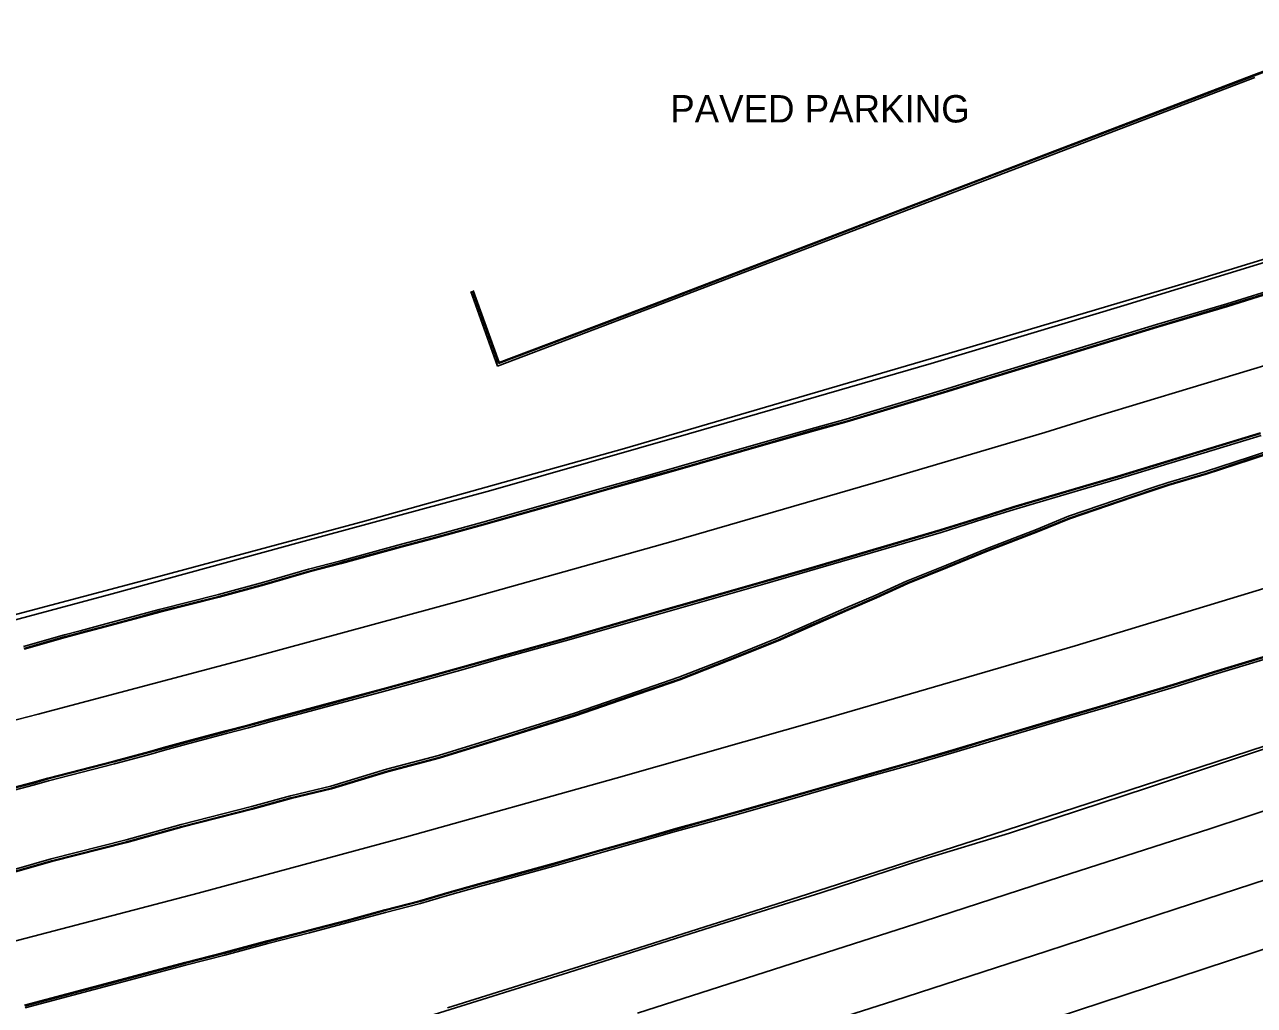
# Model space of a CAD drawing. Extents: x 368532 to 392481, y 10654822 to 10676899.
# Drawn here: x 391919.6 to 392143.9, y 10659431.6 to 10659610.5 of the extents above; entities that cross this region are included whole.
import ezdxf

# ---------------------------------------------------------------- set-up
doc = ezdxf.new("R2010")
doc.units = 0
for name, color, linetype in [('p_dtm sidewalk', 7, 'Continuous'), ('p_road - paved curb', 7, 'Continuous'), ('p_road general road feature', 7, 'Continuous'), ('p_road guard rails', 7, 'Continuous'), ('p_road paint stripe', 7, 'Continuous'), ('p_structure fence', 7, 'Continuous')]:
    doc.layers.add(name, color=color, linetype=linetype)

msp = doc.modelspace()

# ---------------------------------------------------------------- linework, layer by layer
at = {"layer": 'p_dtm sidewalk'}
for p, q in [((392151.5, 10659568.89), (392120.08, 10659559.2)), ((392120.08, 10659559.2), (392084.96, 10659548.65)), ((392084.96, 10659548.65), (392040.73, 10659535.82)), ((392040.73, 10659535.82), (392004.66, 10659525.48)), ((392004.66, 10659525.48), (391969.95, 10659516.05)), ((391969.95, 10659516.05), (391935.63, 10659506.65)), ((391935.63, 10659506.65), (391906.38, 10659498.8))]:
    msp.add_line(p, q, dxfattribs=at)
at = {"layer": 'p_road - paved curb'}
for p, q in [((392155.15, 10659564.64), (392138.87, 10659559.55)), ((392155.26, 10659564.3), (392138.98, 10659559.21)), ((392155.3, 10659564.16), (392139.02, 10659559.07)), ((392138.87, 10659559.55), (392126.09, 10659555.74)), ((392138.98, 10659559.21), (392126.19, 10659555.4)), ((392139.02, 10659559.07), (392126.23, 10659555.26)), ((392126.09, 10659555.74), (392113.55, 10659551.93)), ((392126.19, 10659555.4), (392113.66, 10659551.59)), ((392126.23, 10659555.26), (392113.7, 10659551.45)), ((392113.55, 10659551.93), (392094.29, 10659546.01)), ((392113.66, 10659551.59), (392094.4, 10659545.67)), ((392113.7, 10659551.45), (392094.44, 10659545.53)), ((392094.29, 10659546.01), (392087.84, 10659544.01)), ((392087.84, 10659544.01), (392069.48, 10659538.49)), ((392087.95, 10659543.67), (392069.58, 10659538.15)), ((392087.99, 10659543.53), (392069.62, 10659538.01)), ((392094.4, 10659545.67), (392087.95, 10659543.67)), ((392094.44, 10659545.53), (392087.99, 10659543.53)), ((392063.75, 10659536.93), (392053.82, 10659534.1)), ((392069.48, 10659538.49), (392063.75, 10659536.93)), ((392069.58, 10659538.15), (392063.84, 10659536.59)), ((392069.62, 10659538.01), (392063.88, 10659536.45)), ((392063.84, 10659536.59), (392053.92, 10659533.76)), ((392063.88, 10659536.45), (392053.96, 10659533.62)), ((392134.62, 10659532.86), (392145, 10659536.01)), ((392134.66, 10659532.72), (392145.04, 10659535.87)), ((392134.77, 10659532.38), (392145.14, 10659535.53)), ((392154.26, 10659535.26), (392143.18, 10659531.65)), ((392154.36, 10659534.92), (392143.29, 10659531.31)), ((392154.41, 10659534.78), (392143.34, 10659531.17)), ((392053.82, 10659534.1), (392039.04, 10659529.84)), ((392053.92, 10659533.76), (392039.14, 10659529.5)), ((392053.96, 10659533.62), (392039.18, 10659529.36)), ((392128.19, 10659530.91), (392134.62, 10659532.86)), ((392128.23, 10659530.77), (392134.66, 10659532.72)), ((392128.34, 10659530.43), (392134.77, 10659532.38)), ((392119.02, 10659528.12), (392128.19, 10659530.91)), ((392119.06, 10659527.98), (392128.23, 10659530.77)), ((392119.16, 10659527.64), (392128.34, 10659530.43)), ((392143.18, 10659531.65), (392134.99, 10659528.95)), ((392143.29, 10659531.31), (392135.1, 10659528.61)), ((392143.34, 10659531.17), (392135.14, 10659528.47)), ((392033.7, 10659528.36), (392025.22, 10659525.98)), ((392033.79, 10659528.02), (392025.32, 10659525.64)), ((392033.83, 10659527.88), (392025.36, 10659525.5)), ((392039.04, 10659529.84), (392033.7, 10659528.36)), ((392039.14, 10659529.5), (392033.79, 10659528.02)), ((392039.18, 10659529.36), (392033.83, 10659527.88)), ((392113.15, 10659526.4), (392119.02, 10659528.12)), ((392113.19, 10659526.26), (392119.06, 10659527.98)), ((392134.99, 10659528.95), (392128.19, 10659526.93)), ((392135.1, 10659528.61), (392128.3, 10659526.59)), ((392135.14, 10659528.47), (392128.34, 10659526.45)), ((392025.22, 10659525.98), (392014.61, 10659522.94)), ((392025.32, 10659525.64), (392014.71, 10659522.6)), ((392099.94, 10659522.51), (392113.15, 10659526.4)), ((392099.98, 10659522.37), (392113.19, 10659526.26)), ((392100.09, 10659522.03), (392113.29, 10659525.92)), ((392113.29, 10659525.92), (392119.16, 10659527.64)), ((392125.6, 10659526.09), (392121.61, 10659524.74)), ((392125.71, 10659525.76), (392121.72, 10659524.41)), ((392125.76, 10659525.62), (392121.77, 10659524.27)), ((392128.19, 10659526.93), (392125.6, 10659526.09)), ((392128.3, 10659526.59), (392125.71, 10659525.76)), ((392128.34, 10659526.45), (392125.76, 10659525.62)), ((392025.36, 10659525.5), (392014.75, 10659522.46)), ((392121.61, 10659524.74), (392110, 10659520.8)), ((392121.72, 10659524.41), (392110.13, 10659520.47)), ((392121.77, 10659524.27), (392110.18, 10659520.33)), ((392014.61, 10659522.94), (392003.23, 10659519.72)), ((392014.71, 10659522.6), (392003.32, 10659519.38)), ((392014.75, 10659522.46), (392003.36, 10659519.24)), ((392094.26, 10659520.72), (392099.94, 10659522.51)), ((392094.3, 10659520.58), (392099.98, 10659522.37)), ((392094.41, 10659520.24), (392100.09, 10659522.03)), ((392003.23, 10659519.72), (391994.14, 10659517.23)), ((392003.32, 10659519.38), (391994.23, 10659516.89)), ((392003.36, 10659519.24), (391994.27, 10659516.75)), ((392086.63, 10659518.33), (392094.26, 10659520.72)), ((392086.67, 10659518.19), (392094.3, 10659520.58)), ((392086.78, 10659517.85), (392094.41, 10659520.24)), ((392110, 10659520.8), (392104.16, 10659518.39)), ((392110.13, 10659520.47), (392104.28, 10659518.07)), ((392110.18, 10659520.33), (392104.34, 10659517.93)), ((391994.14, 10659517.23), (391988.38, 10659515.68)), ((391994.23, 10659516.89), (391988.47, 10659515.34)), ((391994.27, 10659516.75), (391988.51, 10659515.2)), ((392063.66, 10659511.6), (392086.63, 10659518.33)), ((392063.7, 10659511.46), (392086.67, 10659518.19)), ((392063.8, 10659511.12), (392086.78, 10659517.85)), ((392104.16, 10659518.39), (392095.19, 10659514.94)), ((392104.28, 10659518.07), (392095.31, 10659514.62)), ((392104.34, 10659517.93), (392095.37, 10659514.48)), ((391988.38, 10659515.68), (391977.3, 10659512.68)), ((391988.47, 10659515.34), (391977.39, 10659512.34)), ((391988.51, 10659515.2), (391977.43, 10659512.2)), ((392095.19, 10659514.94), (392087.76, 10659511.89)), ((392095.31, 10659514.62), (392087.89, 10659511.57)), ((392095.37, 10659514.48), (392087.95, 10659511.43)), ((391977.3, 10659512.68), (391971.44, 10659511.13)), ((391977.39, 10659512.34), (391971.53, 10659510.79)), ((391977.43, 10659512.2), (391971.57, 10659510.65)), ((391971.44, 10659511.13), (391963.25, 10659508.76)), ((391971.53, 10659510.79), (391963.35, 10659508.42)), ((391971.57, 10659510.65), (391963.39, 10659508.28)), ((392054.52, 10659508.96), (392063.66, 10659511.6)), ((392054.56, 10659508.82), (392063.7, 10659511.46)), ((392054.66, 10659508.48), (392063.8, 10659511.12)), ((392087.76, 10659511.89), (392080.49, 10659508.99)), ((392087.89, 10659511.57), (392080.63, 10659508.67)), ((392087.95, 10659511.43), (392080.69, 10659508.53)), ((391963.25, 10659508.76), (391955, 10659506.52)), ((391963.35, 10659508.42), (391955.09, 10659506.19)), ((391963.39, 10659508.28), (391955.13, 10659506.04)), ((392046.87, 10659506.77), (392054.52, 10659508.96)), ((392046.91, 10659506.63), (392054.56, 10659508.82)), ((392047.01, 10659506.29), (392054.66, 10659508.48)), ((392080.49, 10659508.99), (392074.79, 10659506.36)), ((392080.63, 10659508.67), (392074.93, 10659506.04)), ((392080.69, 10659508.53), (392074.99, 10659505.9)), ((391955, 10659506.52), (391944.19, 10659503.79)), ((391955.09, 10659506.19), (391944.28, 10659503.46)), ((391955.13, 10659506.04), (391944.32, 10659503.31)), ((392031.5, 10659502.4), (392046.87, 10659506.77)), ((392031.54, 10659502.26), (392046.91, 10659506.63)), ((392031.64, 10659501.92), (392047.01, 10659506.29)), ((392074.79, 10659506.36), (392069.6, 10659504.14)), ((392074.93, 10659506.04), (392069.74, 10659503.82)), ((392074.99, 10659505.9), (392069.8, 10659503.68)), ((391944.19, 10659503.79), (391940.35, 10659502.74)), ((391944.28, 10659503.46), (391940.44, 10659502.4)), ((391944.32, 10659503.31), (391940.48, 10659502.26)), ((392069.6, 10659504.14), (392062.55, 10659501.06)), ((392069.74, 10659503.82), (392062.69, 10659500.74)), ((392069.8, 10659503.68), (392062.75, 10659500.6)), ((391934.48, 10659501.16), (391929.81, 10659499.93)), ((391940.35, 10659502.74), (391934.48, 10659501.16)), ((391940.44, 10659502.4), (391934.57, 10659500.82)), ((391940.48, 10659502.26), (391934.61, 10659500.68)), ((392018.09, 10659498.53), (392031.5, 10659502.4)), ((392018.13, 10659498.39), (392031.54, 10659502.26)), ((392018.23, 10659498.05), (392031.64, 10659501.92)), ((392062.55, 10659501.06), (392056.88, 10659498.55)), ((391926.94, 10659499.19), (391919.42, 10659497.04)), ((391927.03, 10659498.85), (391919.51, 10659496.7)), ((391927.07, 10659498.71), (391919.55, 10659496.56)), ((391929.81, 10659499.93), (391926.94, 10659499.19)), ((391929.9, 10659499.6), (391927.03, 10659498.85)), ((391929.94, 10659499.45), (391927.07, 10659498.71)), ((391934.57, 10659500.82), (391929.9, 10659499.6)), ((391934.61, 10659500.68), (391929.94, 10659499.45)), ((392062.69, 10659500.74), (392057.01, 10659498.23)), ((392062.75, 10659500.6), (392057.07, 10659498.09)), ((392006.88, 10659495.43), (392018.09, 10659498.53)), ((392006.92, 10659495.29), (392018.13, 10659498.39)), ((392007.01, 10659494.95), (392018.23, 10659498.05)), ((392056.88, 10659498.55), (392047.9, 10659494.93)), ((392057.01, 10659498.23), (392048.02, 10659494.61)), ((392057.07, 10659498.09), (392048.08, 10659494.47)), ((391999.49, 10659493.34), (392006.88, 10659495.43)), ((391999.53, 10659493.2), (392006.92, 10659495.29)), ((391999.62, 10659492.86), (392007.01, 10659494.95)), ((392047.9, 10659494.93), (392038.98, 10659491.44)), ((392048.02, 10659494.61), (392039.1, 10659491.11)), ((392048.08, 10659494.47), (392039.15, 10659490.97)), ((392136.46, 10659492.43), (392148.13, 10659495.97)), ((392136.5, 10659492.29), (392148.17, 10659495.83)), ((392136.61, 10659491.95), (392148.28, 10659495.49)), ((391991.62, 10659491.17), (391999.49, 10659493.34)), ((391991.66, 10659491.03), (391999.53, 10659493.2)), ((391991.75, 10659490.69), (391999.62, 10659492.86)), ((392129.12, 10659490.14), (392136.46, 10659492.43)), ((392129.16, 10659490), (392136.5, 10659492.29)), ((392129.27, 10659489.66), (392136.61, 10659491.95)), ((391984.95, 10659489.35), (391991.62, 10659491.17)), ((391984.99, 10659489.21), (391991.66, 10659491.03)), ((391985.08, 10659488.87), (391991.75, 10659490.69)), ((392038.98, 10659491.44), (392031.39, 10659488.85)), ((392039.1, 10659491.11), (392031.5, 10659488.52)), ((392039.15, 10659490.97), (392031.55, 10659488.38)), ((392116.71, 10659486.43), (392129.12, 10659490.14)), ((392116.75, 10659486.29), (392129.16, 10659490)), ((392116.85, 10659485.95), (392129.27, 10659489.66)), ((391975.4, 10659486.75), (391984.95, 10659489.35)), ((391975.44, 10659486.61), (391984.99, 10659489.21)), ((391975.53, 10659486.27), (391985.08, 10659488.87)), ((392031.39, 10659488.85), (392019.96, 10659484.89)), ((392031.5, 10659488.52), (392020.07, 10659484.56)), ((392031.55, 10659488.38), (392020.12, 10659484.42)), ((391964.48, 10659483.84), (391970.66, 10659485.48)), ((391964.52, 10659483.7), (391970.7, 10659485.34)), ((391970.66, 10659485.48), (391975.4, 10659486.75)), ((391970.7, 10659485.34), (391975.44, 10659486.61)), ((391970.79, 10659485), (391975.53, 10659486.27)), ((392108.53, 10659484.01), (392116.71, 10659486.43)), ((392108.57, 10659483.87), (392116.75, 10659486.29)), ((392108.67, 10659483.53), (392116.85, 10659485.95)), ((391960.37, 10659482.72), (391964.48, 10659483.84)), ((391960.41, 10659482.58), (391964.52, 10659483.7)), ((391960.5, 10659482.24), (391964.61, 10659483.36)), ((391964.61, 10659483.36), (391970.79, 10659485)), ((392019.96, 10659484.89), (392007.72, 10659481.03)), ((392020.07, 10659484.56), (392007.83, 10659480.69)), ((392020.12, 10659484.42), (392007.87, 10659480.55)), ((392094.87, 10659479.96), (392108.53, 10659484.01)), ((392094.91, 10659479.82), (392108.57, 10659483.87)), ((392095.01, 10659479.48), (392108.67, 10659483.53)), ((391949.02, 10659479.7), (391956.31, 10659481.66)), ((391949.06, 10659479.56), (391956.35, 10659481.51)), ((391949.15, 10659479.22), (391956.44, 10659481.18)), ((391956.31, 10659481.66), (391960.37, 10659482.72)), ((391956.35, 10659481.51), (391960.41, 10659482.58)), ((391956.44, 10659481.18), (391960.5, 10659482.24)), ((392007.72, 10659481.03), (391995.13, 10659477.17)), ((392007.83, 10659480.69), (391995.23, 10659476.83)), ((392155.41, 10659481.66), (392142.47, 10659477.29)), ((391942.51, 10659477.9), (391945.01, 10659478.6)), ((391942.55, 10659477.76), (391945.05, 10659478.46)), ((391945.01, 10659478.6), (391949.02, 10659479.7)), ((391945.05, 10659478.46), (391949.06, 10659479.56)), ((391945.14, 10659478.12), (391949.15, 10659479.22)), ((392007.87, 10659480.55), (391995.27, 10659476.69)), ((392088.97, 10659478.19), (392094.87, 10659479.96)), ((392089.01, 10659478.05), (392094.91, 10659479.82)), ((392089.11, 10659477.71), (392095.01, 10659479.48)), ((391935.93, 10659476.16), (391942.51, 10659477.9)), ((391935.97, 10659476.01), (391942.55, 10659477.76)), ((391936.06, 10659475.68), (391942.64, 10659477.42)), ((391942.64, 10659477.42), (391945.14, 10659478.12)), ((391995.13, 10659477.17), (391985.66, 10659474.66)), ((391995.23, 10659476.83), (391985.76, 10659474.32)), ((391995.27, 10659476.69), (391985.8, 10659474.18)), ((392081.25, 10659475.96), (392088.97, 10659478.19)), ((392081.29, 10659475.82), (392089.01, 10659478.05)), ((392081.39, 10659475.48), (392089.11, 10659477.71)), ((392142.47, 10659477.29), (392124.45, 10659471.27)), ((391923.88, 10659473.04), (391935.93, 10659476.16)), ((391923.92, 10659472.9), (391935.97, 10659476.01)), ((391924.01, 10659472.56), (391936.06, 10659475.68)), ((391985.66, 10659474.66), (391975.49, 10659471.57)), ((391985.76, 10659474.32), (391975.58, 10659471.23)), ((391985.8, 10659474.18), (391975.62, 10659471.09)), ((392072.88, 10659473.61), (392081.25, 10659475.96)), ((392072.92, 10659473.47), (392081.29, 10659475.82)), ((392073.02, 10659473.13), (392081.39, 10659475.48)), ((391915.32, 10659470.74), (391921.09, 10659472.23)), ((391915.36, 10659470.59), (391921.13, 10659472.09)), ((391915.45, 10659470.26), (391921.22, 10659471.75)), ((391921.09, 10659472.23), (391923.88, 10659473.04)), ((391921.13, 10659472.09), (391923.92, 10659472.9)), ((391921.22, 10659471.75), (391924.01, 10659472.56)), ((392061.39, 10659470.32), (392072.88, 10659473.61)), ((392061.43, 10659470.18), (392072.92, 10659473.47)), ((392061.53, 10659469.84), (392073.02, 10659473.13)), ((391968.13, 10659469.8), (391961.05, 10659467.86)), ((391968.21, 10659469.47), (391961.14, 10659467.53)), ((391975.49, 10659471.57), (391968.13, 10659469.8)), ((391975.58, 10659471.23), (391968.21, 10659469.47)), ((391975.62, 10659471.09), (391968.25, 10659469.32)), ((392049.67, 10659466.98), (392061.39, 10659470.32)), ((392049.71, 10659466.84), (392061.43, 10659470.18)), ((392049.81, 10659466.5), (392061.53, 10659469.84)), ((392124.45, 10659471.27), (392099.25, 10659463.03)), ((391961.05, 10659467.86), (391948.22, 10659464.59)), ((391961.14, 10659467.53), (391948.31, 10659464.25)), ((391961.18, 10659467.38), (391948.35, 10659464.11)), ((391968.25, 10659469.32), (391961.18, 10659467.38)), ((392038.41, 10659463.83), (392043.34, 10659465.21)), ((392038.45, 10659463.69), (392043.38, 10659465.07)), ((392043.34, 10659465.21), (392049.67, 10659466.98)), ((392043.38, 10659465.07), (392049.71, 10659466.84)), ((392043.47, 10659464.73), (392049.81, 10659466.5)), ((391948.22, 10659464.59), (391938.15, 10659461.77)), ((391948.31, 10659464.25), (391938.24, 10659461.43)), ((391948.35, 10659464.11), (391938.28, 10659461.29)), ((392031.77, 10659461.94), (392038.41, 10659463.83)), ((392031.81, 10659461.8), (392038.45, 10659463.69)), ((392031.91, 10659461.46), (392038.55, 10659463.35)), ((392038.55, 10659463.35), (392043.47, 10659464.73)), ((392099.25, 10659463.03), (392083.65, 10659458.26)), ((391938.15, 10659461.77), (391924.48, 10659458.3)), ((391938.24, 10659461.43), (391924.57, 10659457.96)), ((391938.28, 10659461.29), (391924.61, 10659457.82)), ((392023.67, 10659459.67), (392031.77, 10659461.94)), ((392023.71, 10659459.53), (392031.81, 10659461.8)), ((392023.81, 10659459.19), (392031.91, 10659461.46)), ((391924.48, 10659458.3), (391913.29, 10659455.12)), ((392016.02, 10659457.46), (392023.67, 10659459.67)), ((392016.06, 10659457.32), (392023.71, 10659459.53)), ((392016.16, 10659456.98), (392023.81, 10659459.19)), ((392083.65, 10659458.26), (392064.88, 10659452.13)), ((391924.57, 10659457.96), (391913.38, 10659454.78)), ((391924.61, 10659457.82), (391913.42, 10659454.64)), ((392005.63, 10659454.59), (392016.02, 10659457.46)), ((392005.67, 10659454.45), (392016.06, 10659457.32)), ((392005.76, 10659454.11), (392016.16, 10659456.98)), ((391996.62, 10659452.15), (392002.48, 10659453.78)), ((392002.48, 10659453.78), (392005.63, 10659454.59)), ((392002.52, 10659453.64), (392005.67, 10659454.45)), ((392002.61, 10659453.3), (392005.76, 10659454.11)), ((391991.74, 10659450.69), (391996.62, 10659452.15)), ((391991.78, 10659450.55), (391996.66, 10659452.01)), ((391991.87, 10659450.21), (391996.76, 10659451.67)), ((391996.66, 10659452.01), (392002.52, 10659453.64)), ((391996.76, 10659451.67), (392002.61, 10659453.3)), ((392064.88, 10659452.13), (392046.2, 10659446.28)), ((391985.35, 10659449.05), (391991.74, 10659450.69)), ((391985.39, 10659448.91), (391991.78, 10659450.55)), ((391985.48, 10659448.57), (391991.87, 10659450.21)), ((391971.5, 10659445.33), (391978.29, 10659447.11)), ((391978.29, 10659447.11), (391985.35, 10659449.05)), ((391978.33, 10659446.97), (391985.39, 10659448.91)), ((391978.42, 10659446.63), (391985.48, 10659448.57)), ((391963.9, 10659443.35), (391971.5, 10659445.33)), ((391963.94, 10659443.2), (391971.54, 10659445.18)), ((391964.03, 10659442.87), (391971.63, 10659444.85)), ((391971.54, 10659445.18), (391978.33, 10659446.97)), ((391971.63, 10659444.85), (391978.42, 10659446.63)), ((392046.2, 10659446.28), (392018.83, 10659437.63)), ((391956.01, 10659441.24), (391963.9, 10659443.35)), ((391956.05, 10659441.09), (391963.94, 10659443.2)), ((391956.14, 10659440.76), (391964.03, 10659442.87)), ((391948.86, 10659439.42), (391956.01, 10659441.24)), ((391948.9, 10659439.27), (391956.05, 10659441.09)), ((391948.99, 10659438.94), (391956.14, 10659440.76)), ((391936.08, 10659436), (391948.86, 10659439.42)), ((391936.12, 10659435.86), (391948.9, 10659439.27)), ((391936.21, 10659435.52), (391948.99, 10659438.94)), ((391919.63, 10659431.63), (391936.08, 10659436)), ((391919.67, 10659431.48), (391936.12, 10659435.86)), ((392018.83, 10659437.63), (391993.39, 10659429.63)), ((391919.76, 10659431.15), (391936.21, 10659435.52))]:
    msp.add_line(p, q, dxfattribs=at)
at = {"layer": 'p_road general road feature'}
for p, q in [((392143.8, 10659601.27), (392168.12, 10659610.45)), ((392143.86, 10659601.13), (392168.17, 10659610.31)), ((392092.55, 10659581.72), (392143.8, 10659601.27)), ((392092.6, 10659581.58), (392143.86, 10659601.13)), ((392092.72, 10659581.26), (392143.98, 10659600.8)), ((392034.52, 10659559.55), (392092.55, 10659581.72)), ((392034.58, 10659559.41), (392092.6, 10659581.58)), ((392034.7, 10659559.08), (392092.72, 10659581.26)), ((392001.01, 10659561.79), (392005.88, 10659548.19)), ((392001.34, 10659561.91), (392006.09, 10659548.65)), ((392001.48, 10659561.96), (392006.18, 10659548.84)), ((392006.09, 10659548.65), (392034.58, 10659559.41)), ((392006.18, 10659548.84), (392034.52, 10659559.55)), ((392005.88, 10659548.19), (392034.7, 10659559.08))]:
    msp.add_line(p, q, dxfattribs=at)
at = {"layer": 'p_road guard rails'}
for p, q in [((392168.43, 10659486.37), (392133.95, 10659475.04)), ((392133.95, 10659475.04), (392096.2, 10659462.76)), ((392096.2, 10659462.76), (392060.92, 10659451.38)), ((392060.92, 10659451.38), (392028.99, 10659441.25)), ((392028.99, 10659441.25), (391996.74, 10659431.14))]:
    msp.add_line(p, q, dxfattribs=at)
at = {"layer": 'p_road paint stripe'}
for p, q in [((392154.24, 10659550.83), (392115.22, 10659539.04)), ((392115.22, 10659539.04), (392105.73, 10659536.07)), ((392105.73, 10659536.07), (392076.29, 10659527.35)), ((392076.29, 10659527.35), (392037.91, 10659516.23)), ((392037.91, 10659516.23), (391999.99, 10659505.64)), ((392149.42, 10659508.79), (392111.22, 10659497.17)), ((391999.99, 10659505.64), (391960.86, 10659494.99)), ((392111.22, 10659497.17), (392066.16, 10659484.04)), ((391960.86, 10659494.99), (391922.14, 10659484.73)), ((391922.14, 10659484.73), (391874.08, 10659472.25)), ((392066.16, 10659484.04), (392027.53, 10659473.02)), ((392027.53, 10659473.02), (391989.27, 10659462.33)), ((392159.85, 10659471.8), (392135.82, 10659463.81)), ((392135.82, 10659463.81), (392108.58, 10659455.05)), ((391989.27, 10659462.33), (391951.33, 10659452.08)), ((392153.27, 10659456.9), (392129.45, 10659449.17)), ((392108.58, 10659455.05), (392083.68, 10659446.95)), ((391951.33, 10659452.08), (391912.17, 10659441.86)), ((392129.45, 10659449.17), (392106.07, 10659441.51)), ((392083.68, 10659446.95), (392057.91, 10659438.69)), ((392149, 10659442.93), (392120.33, 10659433.51)), ((392106.07, 10659441.51), (392078.15, 10659432.41)), ((392057.91, 10659438.69), (392031.43, 10659430.21)), ((392078.15, 10659432.41), (392052.5, 10659424.3)), ((392120.33, 10659433.51), (392097.42, 10659426.02))]:
    msp.add_line(p, q, dxfattribs=at)
at = {"layer": 'p_structure fence'}
for p, q in [((392174.4, 10659576.5), (392133.36, 10659563.89)), ((392133.36, 10659563.89), (392086.48, 10659549.96)), ((392086.48, 10659549.96), (392029.07, 10659533.14)), ((392029.07, 10659533.14), (391981.65, 10659519.93)), ((391981.65, 10659519.93), (391943.2, 10659509.54)), ((391943.2, 10659509.54), (391895.63, 10659497))]:
    msp.add_line(p, q, dxfattribs=at)

# ---------------------------------------------------------------- texts
at = {"layer": 'p_road general road feature'}
msp.add_text(' PAVED PARKING', height=5, dxfattribs=at).set_placement((392035.53, 10659592.6))

doc.saveas('drawing.dxf')
